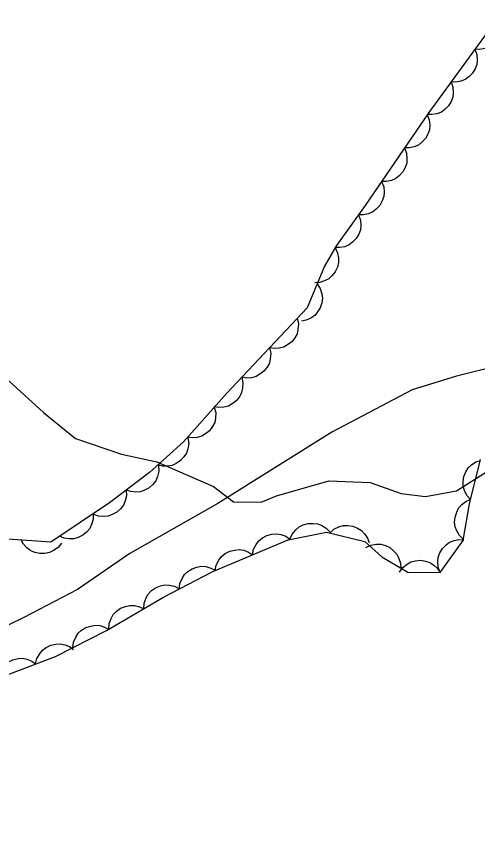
# Model space of a CAD drawing. Extents: x 282461 to 284471, y 5554090 to 5557646.
# Drawn here: x 283915.4 to 283949.5, y 5555340.9 to 5555402.5 of the extents above; entities that cross this region are included whole.
import ezdxf

# ---------------------------------------------------------------- set-up
doc = ezdxf.new("R2010")
doc.units = 0
for name, color, linetype in [('Niveau 1', 7, 'Continuous'), ('Niveau 22', 7, 'Continuous'), ('Niveau 44', 7, 'Continuous')]:
    doc.layers.add(name, color=color, linetype=linetype)

msp = doc.modelspace()

# ---------------------------------------------------------------- linework, layer by layer
at = {"layer": 'Niveau 1'}
msp.add_lwpolyline([(283913.97, 5555376.19), (283917.37, 5555373.11), (283919.75, 5555371.17), (283923.16, 5555370.02), (283925.78, 5555369.45), (283929.98, 5555367.61), (283931.46, 5555366.47), (283933.5, 5555366.46), (283934.65, 5555366.91), (283938.52, 5555368.03), (283941.59, 5555367.9), (283943.87, 5555367.1), (283945.69, 5555366.86), (283947.97, 5555367.3), (283950.48, 5555368.88)], dxfattribs=at)
at = {"layer": 'Niveau 22'}
msp.add_lwpolyline([(283951.17, 5555376.58), (283947.98, 5555375.8), (283944.68, 5555374.79), (283938.74, 5555371.65), (283930.29, 5555366.36), (283923.78, 5555362.64), (283919.9, 5555359.97), (283915.92, 5555357.9), (283909.53, 5555354.79), (283904.04, 5555352.59), (283892.03, 5555347.33), (283887.24, 5555345.88), (283882.35, 5555345.48), (283874.27, 5555345.44), (283871.53, 5555345.11), (283868.42, 5555344.26), (283861.57, 5555341.68), (283858.39, 5555340.93)], dxfattribs=at)
at = {"layer": 'Niveau 44'}
for points in [[(283951.11, 5555402.45), (283951.25, 5555402.06), (283951.27, 5555401.65), (283951.25, 5555401.33), (283951.12, 5555401), (283950.93, 5555400.68), (283950.65, 5555400.41), (283950.4, 5555400.21), (283950.07, 5555400.09), (283949.7, 5555400.02), (283949.34, 5555400.03)], [(283950.24, 5555401.26), (283945.92, 5555395.35), (283941.21, 5555388.45), (283939.08, 5555385.48), (283938.19, 5555383.94), (283936.9, 5555380.85), (283930.95, 5555374.53), (283927.74, 5555370.92), (283925.23, 5555368.66), (283922.26, 5555366.41), (283917.91, 5555363.48), (283914.73, 5555363.72), (283913.16, 5555368.49), (283912.04, 5555372.35), (283909.54, 5555373.49), (283906.11, 5555371.01), (283903.82, 5555368.08)], [(283949.34, 5555400.03), (283949.48, 5555399.64), (283949.5, 5555399.23), (283949.48, 5555398.9), (283949.35, 5555398.58), (283949.16, 5555398.26), (283948.88, 5555397.99), (283948.63, 5555397.79), (283948.3, 5555397.67), (283947.93, 5555397.6), (283947.57, 5555397.61)], [(283947.57, 5555397.61), (283947.71, 5555397.22), (283947.73, 5555396.81), (283947.71, 5555396.48), (283947.58, 5555396.15), (283947.39, 5555395.84), (283947.11, 5555395.57), (283946.86, 5555395.37), (283946.53, 5555395.25), (283946.16, 5555395.18), (283945.8, 5555395.19)], [(283945.81, 5555395.19), (283945.96, 5555394.8), (283945.99, 5555394.39), (283945.98, 5555394.06), (283945.86, 5555393.73), (283945.68, 5555393.41), (283945.41, 5555393.13), (283945.16, 5555392.92), (283944.84, 5555392.79), (283944.48, 5555392.71), (283944.12, 5555392.71)], [(283944.12, 5555392.71), (283944.27, 5555392.32), (283944.3, 5555391.91), (283944.29, 5555391.58), (283944.17, 5555391.25), (283943.99, 5555390.93), (283943.72, 5555390.65), (283943.47, 5555390.44), (283943.15, 5555390.31), (283942.78, 5555390.23), (283942.43, 5555390.23)], [(283942.43, 5555390.23), (283942.58, 5555389.84), (283942.61, 5555389.44), (283942.6, 5555389.11), (283942.48, 5555388.78), (283942.3, 5555388.45), (283942.03, 5555388.18), (283941.78, 5555387.97), (283941.46, 5555387.83), (283941.09, 5555387.75), (283940.73, 5555387.75)], [(283940.72, 5555387.76), (283940.86, 5555387.37), (283940.89, 5555386.97), (283940.86, 5555386.64), (283940.74, 5555386.31), (283940.55, 5555385.99), (283940.28, 5555385.72), (283940.02, 5555385.52), (283939.69, 5555385.39), (283939.33, 5555385.32), (283938.97, 5555385.33)], [(283938.99, 5555385.32), (283939.17, 5555384.94), (283939.23, 5555384.54), (283939.24, 5555384.21), (283939.15, 5555383.87), (283938.99, 5555383.53), (283938.75, 5555383.24), (283938.51, 5555383.01), (283938.2, 5555382.85), (283937.84, 5555382.74), (283937.48, 5555382.72)], [(283937.65, 5555382.64), (283937.88, 5555382.29), (283937.99, 5555381.9), (283938.04, 5555381.57), (283937.99, 5555381.22), (283937.88, 5555380.87), (283937.68, 5555380.55), (283937.47, 5555380.29), (283937.18, 5555380.1), (283936.84, 5555379.94), (283936.49, 5555379.87)], [(283936.17, 5555380.08), (283936.26, 5555379.67), (283936.23, 5555379.26), (283936.17, 5555378.94), (283936, 5555378.63), (283935.77, 5555378.34), (283935.46, 5555378.11), (283935.18, 5555377.94), (283934.84, 5555377.86), (283934.47, 5555377.84), (283934.12, 5555377.89)], [(283934.12, 5555377.89), (283934.21, 5555377.49), (283934.18, 5555377.08), (283934.11, 5555376.76), (283933.94, 5555376.45), (283933.71, 5555376.16), (283933.41, 5555375.93), (283933.13, 5555375.76), (283932.79, 5555375.68), (283932.42, 5555375.65), (283932.06, 5555375.71)], [(283932.06, 5555375.71), (283932.15, 5555375.3), (283932.12, 5555374.9), (283932.05, 5555374.57), (283931.89, 5555374.26), (283931.66, 5555373.97), (283931.35, 5555373.74), (283931.07, 5555373.57), (283930.73, 5555373.49), (283930.36, 5555373.47), (283930, 5555373.52)], [(283930.03, 5555373.5), (283930.14, 5555373.09), (283930.12, 5555372.69), (283930.06, 5555372.36), (283929.9, 5555372.05), (283929.68, 5555371.75), (283929.38, 5555371.51), (283929.11, 5555371.34), (283928.77, 5555371.25), (283928.4, 5555371.21), (283928.04, 5555371.26)], [(283928.07, 5555371.22), (283928.13, 5555370.81), (283928.07, 5555370.41), (283927.97, 5555370.09), (283927.78, 5555369.8), (283927.53, 5555369.53), (283927.21, 5555369.32), (283926.91, 5555369.18), (283926.57, 5555369.12), (283926.19, 5555369.13), (283925.85, 5555369.21)], [(283914.17, 5555353.45), (283918.27, 5555355.02), (283922.04, 5555356.93), (283926.26, 5555359.4), (283929.92, 5555361.31), (283935.5, 5555363.67), (283938.35, 5555364.22), (283941.19, 5555363.53), (283942.44, 5555362.39), (283944.37, 5555361.25), (283946.76, 5555361.24), (283948.48, 5555363.61), (283948.94, 5555366.33), (283949.76, 5555369.61)], [(283949.02, 5555366.64), (283948.74, 5555366.95), (283948.57, 5555367.32), (283948.47, 5555367.63), (283948.46, 5555367.99), (283948.52, 5555368.35), (283948.67, 5555368.7), (283948.84, 5555368.99), (283949.1, 5555369.22), (283949.41, 5555369.43), (283949.75, 5555369.55)], [(283925.89, 5555369.16), (283925.91, 5555368.74), (283925.82, 5555368.35), (283925.69, 5555368.04), (283925.48, 5555367.76), (283925.2, 5555367.52), (283924.86, 5555367.34), (283924.56, 5555367.22), (283924.21, 5555367.2), (283923.84, 5555367.23), (283923.5, 5555367.35)], [(283923.5, 5555367.35), (283923.52, 5555366.93), (283923.42, 5555366.54), (283923.3, 5555366.23), (283923.09, 5555365.95), (283922.81, 5555365.7), (283922.47, 5555365.53), (283922.17, 5555365.41), (283921.82, 5555365.39), (283921.45, 5555365.42), (283921.11, 5555365.54)], [(283948.49, 5555363.68), (283948.19, 5555363.97), (283947.99, 5555364.33), (283947.87, 5555364.63), (283947.84, 5555364.98), (283947.87, 5555365.35), (283947.99, 5555365.71), (283948.13, 5555366.01), (283948.37, 5555366.27), (283948.67, 5555366.49), (283948.99, 5555366.64)], [(283921.06, 5555365.6), (283921.06, 5555365.18), (283920.94, 5555364.8), (283920.8, 5555364.5), (283920.57, 5555364.23), (283920.28, 5555364), (283919.94, 5555363.84), (283919.63, 5555363.74), (283919.27, 5555363.74), (283918.91, 5555363.79), (283918.57, 5555363.93)], [(283935.63, 5555363.7), (283935.8, 5555364.08), (283936.06, 5555364.39), (283936.31, 5555364.61), (283936.62, 5555364.77), (283936.98, 5555364.87), (283937.36, 5555364.88), (283937.69, 5555364.85), (283938.01, 5555364.72), (283938.33, 5555364.52), (283938.58, 5555364.26)], [(283938.58, 5555364.16), (283938.89, 5555364.45), (283939.26, 5555364.62), (283939.57, 5555364.72), (283939.92, 5555364.73), (283940.29, 5555364.67), (283940.64, 5555364.52), (283940.93, 5555364.36), (283941.17, 5555364.1), (283941.37, 5555363.79), (283941.5, 5555363.46)], [(283932.86, 5555362.55), (283932.94, 5555362.96), (283933.13, 5555363.32), (283933.33, 5555363.59), (283933.6, 5555363.81), (283933.93, 5555363.98), (283934.3, 5555364.07), (283934.63, 5555364.11), (283934.97, 5555364.05), (283935.32, 5555363.92), (283935.63, 5555363.72)], [(283946.76, 5555361.24), (283946.62, 5555361.63), (283946.6, 5555362.04), (283946.62, 5555362.37), (283946.75, 5555362.7), (283946.94, 5555363.01), (283947.21, 5555363.28), (283947.47, 5555363.48), (283947.8, 5555363.61), (283948.16, 5555363.68), (283948.52, 5555363.67)], [(283918.71, 5555363.42), (283918.45, 5555363.09), (283918.11, 5555362.86), (283917.82, 5555362.71), (283917.47, 5555362.65), (283917.1, 5555362.64), (283916.73, 5555362.73), (283916.43, 5555362.85), (283916.15, 5555363.06), (283915.9, 5555363.33), (283915.72, 5555363.65)], [(283941.26, 5555363.09), (283941.63, 5555363.27), (283942.04, 5555363.33), (283942.37, 5555363.33), (283942.71, 5555363.24), (283943.04, 5555363.08), (283943.33, 5555362.83), (283943.56, 5555362.59), (283943.71, 5555362.28), (283943.82, 5555361.92), (283943.84, 5555361.56)], [(283930.09, 5555361.38), (283930.18, 5555361.79), (283930.37, 5555362.15), (283930.56, 5555362.42), (283930.84, 5555362.64), (283931.17, 5555362.81), (283931.54, 5555362.9), (283931.86, 5555362.94), (283932.21, 5555362.88), (283932.56, 5555362.75), (283932.86, 5555362.55)], [(283943.76, 5555361.25), (283943.99, 5555361.6), (283944.31, 5555361.85), (283944.59, 5555362.02), (283944.93, 5555362.11), (283945.3, 5555362.14), (283945.68, 5555362.08), (283945.99, 5555361.99), (283946.29, 5555361.79), (283946.56, 5555361.54), (283946.76, 5555361.24)], [(283927.43, 5555360.01), (283927.47, 5555360.42), (283927.64, 5555360.8), (283927.81, 5555361.08), (283928.07, 5555361.32), (283928.38, 5555361.52), (283928.74, 5555361.64), (283929.06, 5555361.7), (283929.41, 5555361.67), (283929.77, 5555361.57), (283930.09, 5555361.4)], [(283924.8, 5555358.55), (283924.83, 5555358.96), (283924.97, 5555359.35), (283925.13, 5555359.64), (283925.38, 5555359.89), (283925.68, 5555360.1), (283926.04, 5555360.24), (283926.36, 5555360.32), (283926.71, 5555360.3), (283927.07, 5555360.22), (283927.4, 5555360.06)], [(283922.21, 5555357.03), (283922.24, 5555357.45), (283922.38, 5555357.83), (283922.54, 5555358.12), (283922.79, 5555358.37), (283923.09, 5555358.58), (283923.45, 5555358.72), (283923.76, 5555358.8), (283924.12, 5555358.78), (283924.48, 5555358.7), (283924.8, 5555358.55)], [(283919.54, 5555355.66), (283919.59, 5555356.08), (283919.76, 5555356.45), (283919.93, 5555356.73), (283920.2, 5555356.96), (283920.51, 5555357.16), (283920.88, 5555357.27), (283921.2, 5555357.34), (283921.55, 5555357.3), (283921.9, 5555357.19), (283922.22, 5555357.02)], [(283916.79, 5555354.46), (283916.89, 5555354.86), (283917.09, 5555355.21), (283917.3, 5555355.48), (283917.58, 5555355.68), (283917.91, 5555355.84), (283918.29, 5555355.92), (283918.61, 5555355.95), (283918.96, 5555355.87), (283919.3, 5555355.74), (283919.6, 5555355.53)], [(283913.99, 5555353.38), (283914.09, 5555353.79), (283914.29, 5555354.14), (283914.49, 5555354.4), (283914.78, 5555354.61), (283915.11, 5555354.77), (283915.49, 5555354.85), (283915.81, 5555354.88), (283916.15, 5555354.8), (283916.5, 5555354.66), (283916.79, 5555354.46)]]:
    msp.add_lwpolyline(points, dxfattribs=at)

doc.saveas('drawing.dxf')
